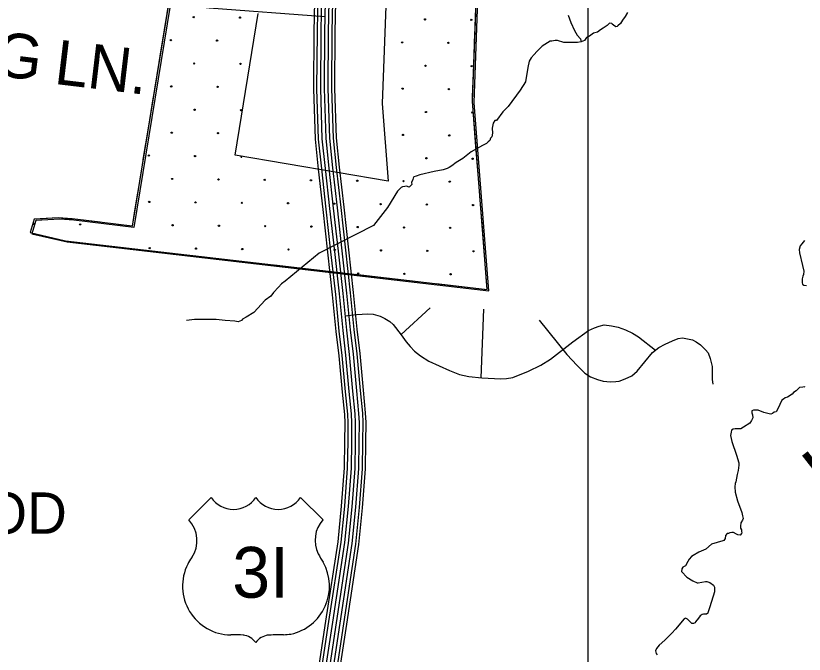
# Model space of a CAD drawing. Extents: x 1551132 to 1791609, y 378168 to 563823.
# Drawn here: x 1655748 to 1662303, y 447075 to 452379 of the extents above; entities that cross this region are included whole.
import ezdxf

# ---------------------------------------------------------------- set-up
doc = ezdxf.new("R2010")
doc.units = 0
for name, color, linetype in [('DESIGN - DRAINAGE - Bridges and Cross Drains Size Text', 7, 'Continuous'), ('DESIGN - EROSION CONTROL - Devices', 7, 'Continuous'), ('DESIGN - ROW - Right-of-Way and Easement Labels', 7, 'Continuous'), ('DESIGN - ROW - Right-of-Way Linework', 7, 'Continuous'), ('DESIGN - SCRATCH - User 1', 7, 'Continuous'), ('DESIGN - TRAFFIC CONTROL PERMANENT - Pavement Marking Text', 7, 'Continuous'), ('DESIGN - TRANSPORTATION - Text', 7, 'Continuous'), ('SURVEY - CENTERLINE - Preliminary Text', 7, 'Continuous'), ('SURVEY - DRAINAGE - Area Shapes', 7, 'Continuous'), ('SURVEY - DRAINAGE - Bridge Deck with Text', 7, 'Continuous'), ('SURVEY - DTM - Breaklines', 7, 'Continuous'), ('SURVEY - VEGETATION - Features with Text', 7, 'Continuous')]:
    doc.layers.add(name, color=color, linetype=linetype)

msp = doc.modelspace()

# ---------------------------------------------------------------- linework, layer by layer
at = {"layer": 'DESIGN - EROSION CONTROL - Devices'}
for centre in [(1657227.378, 452367.517), (1657227.378, 452367.517), (1657611.93, 452363.783), (1657611.93, 452363.783), (1659150.142, 452348.849), (1659150.142, 452348.849), (1659534.695, 452345.116), (1659534.695, 452345.116), (1657036.968, 452177.107), (1657036.968, 452177.107), (1657421.521, 452173.373), (1657421.521, 452173.373), (1658959.733, 452158.439), (1658959.733, 452158.439), (1659344.286, 452154.706), (1659344.286, 452154.706), (1657231.111, 451982.964), (1657231.111, 451982.964), (1657615.664, 451979.23), (1657615.664, 451979.23), (1659153.876, 451964.296), (1659153.876, 451964.296), (1659538.429, 451960.563), (1659538.429, 451960.563), (1657040.701, 451792.554), (1657040.701, 451792.554), (1657425.254, 451788.82), (1657425.254, 451788.82), (1658963.466, 451773.886), (1658963.466, 451773.886), (1659348.019, 451770.153), (1659348.019, 451770.153), (1657234.845, 451598.411), (1657234.845, 451598.411), (1657619.398, 451594.677), (1657619.398, 451594.677), (1659157.609, 451579.743), (1659157.609, 451579.743), (1659542.162, 451576.01), (1659542.162, 451576.01), (1657044.435, 451408.001), (1657044.435, 451408.001), (1657428.988, 451404.268), (1657428.988, 451404.268), (1658967.2, 451389.333), (1658967.2, 451389.333), (1659351.753, 451385.6), (1659351.753, 451385.6), (1656854.025, 451217.591), (1656854.025, 451217.591), (1657238.578, 451213.858), (1657238.578, 451213.858), (1659161.343, 451195.19), (1659161.343, 451195.19), (1659545.896, 451191.457), (1659545.896, 451191.457), (1657048.168, 451023.448), (1657048.168, 451023.448), (1657432.721, 451019.715), (1657432.721, 451019.715), (1657817.274, 451015.981), (1657817.274, 451015.981), (1658201.827, 451012.248), (1658201.827, 451012.248), (1658586.38, 451008.514), (1658586.38, 451008.514), (1658970.933, 451004.78), (1658970.933, 451004.78), (1659355.486, 451001.047), (1659355.486, 451001.047), (1656857.759, 450833.038), (1656857.759, 450833.038), (1657242.312, 450829.305), (1657242.312, 450829.305), (1657626.865, 450825.571), (1657626.865, 450825.571), (1658011.418, 450821.838), (1658011.418, 450821.838), (1658395.97, 450818.104), (1658395.97, 450818.104), (1658780.523, 450814.371), (1658780.523, 450814.371), (1659165.076, 450810.637), (1659165.076, 450810.637), (1659549.629, 450806.904), (1659549.629, 450806.904), (1655898.243, 450650.096), (1655898.243, 450650.096), (1656282.796, 450646.362), (1656282.796, 450646.362), (1657051.902, 450638.895), (1657051.902, 450638.895), (1657436.455, 450635.162), (1657436.455, 450635.162), (1657821.008, 450631.428), (1657821.008, 450631.428), (1658205.561, 450627.695), (1658205.561, 450627.695), (1658590.114, 450623.961), (1658590.114, 450623.961), (1658974.667, 450620.228), (1658974.667, 450620.228), (1659359.22, 450616.494), (1659359.22, 450616.494), (1656861.492, 450448.485), (1656861.492, 450448.485), (1657246.045, 450444.752), (1657246.045, 450444.752), (1657630.598, 450441.018), (1657630.598, 450441.018), (1658015.151, 450437.285), (1658015.151, 450437.285), (1658399.704, 450433.551), (1658399.704, 450433.551), (1658784.257, 450429.818), (1658784.257, 450429.818), (1659168.81, 450426.084), (1659168.81, 450426.084), (1659553.363, 450422.351), (1659553.363, 450422.351), (1658593.847, 450239.408), (1658593.847, 450239.408), (1658978.4, 450235.675), (1658978.4, 450235.675), (1659362.953, 450231.941), (1659362.953, 450231.941)]:
    msp.add_circle(centre, 5.28, dxfattribs=at)
msp.add_arc((1657623.131, 451210.124), 5.28, 137.3155132, 23.4025333, dxfattribs=at)
at = {"layer": 'DESIGN - ROW - Right-of-Way Linework'}
msp.add_lwpolyline([(1660507.165, 445351.032), (1660507.169, 453177.828)], dxfattribs=at)
at = {"layer": 'DESIGN - SCRATCH - User 1'}
for points in [[(1658932.374, 455326.667), (1658793, 451650.413), (1658843.74, 451005.696), (1657571.337, 451221.843), (1657763.533, 452398.34)], [(1657023.359, 452519.268), (1656714.957, 450631.402), (1656216.568, 450691.211), (1656101.28, 450700.328), (1655901.651, 450688.669), (1655866.993, 450579.033), (1656160.895, 450510.673), (1659666.912, 450105.098), (1659544.099, 451665.68), (1659650.773, 454479.437)]]:
    msp.add_lwpolyline(points, dxfattribs=at)
at = {"layer": 'DESIGN - TRAFFIC CONTROL PERMANENT - Pavement Marking Text'}
for points in [[(1657066.491, 452783.316), (1656714.957, 450631.402), (1656216.568, 450691.211), (1656101.28, 450700.328), (1655901.651, 450688.669), (1655866.993, 450579.033), (1656160.895, 450510.673), (1659666.912, 450105.098), (1659544.099, 451665.68), (1659636.857, 454235.206)], [(1657066.491, 452783.316), (1656714.957, 450631.402), (1656216.568, 450691.211), (1656101.28, 450700.328), (1655901.651, 450688.669), (1655866.993, 450579.033), (1656160.895, 450510.673), (1659666.912, 450105.098), (1659544.099, 451665.68), (1659636.857, 454235.206)], [(1657066.491, 452783.316), (1656714.957, 450631.402), (1656216.568, 450691.211), (1656101.28, 450700.328), (1655901.651, 450688.669), (1655866.993, 450579.033), (1656160.895, 450510.673), (1659666.912, 450105.098), (1659544.099, 451665.68), (1659636.857, 454235.206)], [(1657066.491, 452783.316), (1656714.957, 450631.402), (1656216.568, 450691.211), (1656101.28, 450700.328), (1655901.651, 450688.669), (1655866.993, 450579.033), (1656160.895, 450510.673), (1659666.912, 450105.098), (1659544.099, 451665.68), (1659636.857, 454235.206)], [(1657066.491, 452783.316), (1656714.957, 450631.402), (1656216.568, 450691.211), (1656101.28, 450700.328), (1655901.651, 450688.669), (1655866.993, 450579.033), (1656160.895, 450510.673), (1659666.912, 450105.098), (1659544.099, 451665.68), (1659636.857, 454235.206)], [(1657080.183, 452773.058), (1656728.648, 450621.143), (1656230.26, 450680.953), (1656114.971, 450690.07), (1655915.342, 450678.411), (1655880.685, 450568.775), (1656174.586, 450500.415), (1659680.604, 450094.839), (1659557.791, 451655.422), (1659650.548, 454224.947)]]:
    msp.add_lwpolyline(points, dxfattribs=at)
at = {"layer": 'DESIGN - TRANSPORTATION - Text'}
for points in [[(1660833.119, 452405.85), (1660812.845, 452373.991), (1660792.562, 452342.123), (1660776.337, 452316.231), (1660752.155, 452294.422), (1660748.113, 452290.455), (1660736.105, 452288.564), (1660716.23, 452300.772), (1660706.339, 452310.873), (1660702.272, 452315.473), (1660682.406, 452317.106), (1660664.24, 452297.247), (1660630.066, 452275.53), (1660609.95, 452261.696), (1660583.8, 452243.904), (1660551.734, 452234.187), (1660517.543, 452210.47), (1660491.452, 452198.695), (1660477.236, 452174.786), (1660447.153, 452163.052), (1660417.121, 452157.318), (1660387.146, 452157.593), (1660305.207, 452158.36), (1660251.4, 452174.885), (1660233.4, 452173.052), (1660205.384, 452169.302), (1660191.376, 452167.427), (1660167.26, 452153.635), (1660125.061, 452127.984), (1660080.67, 452082.325), (1660056.446, 452056.507), (1660032.205, 452028.69), (1660015.98, 452002.798), (1660003.489, 451948.829), (1659984.414, 451830.818), (1659939.798, 451761.125), (1659840.617, 451625.829), (1659798.243, 451582.161), (1659745.619, 451510.535), (1659729.62, 451508.676), (1659717.42, 451486.759), (1659713.295, 451472.775), (1659709.037, 451444.766), (1659710.654, 451402.69), (1659706.395, 451374.681), (1659694.296, 451362.781), (1659688.112, 451342.805), (1659674.013, 451330.913), (1659661.913, 451319.013), (1659633.805, 451305.246), (1659597.631, 451283.554), (1659533.349, 451248.094), (1659464.901, 451194.643), (1659408.61, 451159.109), (1659372.386, 451131.399), (1659350.287, 451119.591), (1659334.212, 451109.724), (1659300.146, 451100.024), (1659226.056, 451084.681), (1659107.892, 451057.739), (1659077.802, 451045.997), (1659057.785, 451042.18), (1659051.677, 451030.222), (1659047.569, 451018.238), (1659037.352, 450994.296), (1659041.186, 450976.229), (1659037.169, 450974.262), (1659019.02, 450956.403), (1658997.087, 450962.62), (1658983.079, 450960.745), (1658963.079, 450958.928), (1658951.038, 450953.028), (1658920.78, 450923.26), (1658837.565, 450785.823), (1658720.443, 450635.728), (1658268.778, 450407.738), (1657986.16, 450174.224)], [(1660341.273, 452384.383), (1660362.68, 452322.081), (1660392.046, 452255.704), (1660415.679, 452217.428), (1660441.378, 452187.144), (1660447.153, 452163.052)], [(1662305.625, 450510.951), (1662281.368, 450485.184), (1662269.201, 450469.3), (1662260.86, 450437.35), (1662262.543, 450409.29), (1662287.342, 450304.879), (1662298.792, 450256.686), (1662296.501, 450230.677), (1662290.334, 450214.727), (1662286.117, 450194.743), (1662285.934, 450178.726), (1662285.734, 450160.709), (1662287.601, 450148.667), (1662299.492, 450140.525), (1662321.442, 450138.283)], [(1657986.16, 450174.224), (1657956.344, 450153.006), (1657932.111, 450125.181), (1657891.712, 450079.488), (1657867.454, 450049.662), (1657821.18, 450016.045), (1657726.308, 449914.767), (1657663.992, 449875.282), (1657633.843, 449857.532), (1657623.76, 449847.607), (1657595.694, 449837.856), (1657569.753, 449842.106), (1657489.846, 449846.848), (1657413.982, 449855.565), (1657312.067, 449856.515), (1657234.111, 449855.24), (1657166.087, 449847.856)], [(1662310.05, 449294.92), (1662302.042, 449295.378), (1662292.033, 449293.486), (1662264.026, 449289.786), (1662235.776, 449264.069), (1662213.652, 449250.293), (1662203.502, 449236.385), (1662163.27, 449210.792), (1662145.229, 449204.984), (1662129.137, 449195.15), (1662116.096, 449184.667), (1662082.288, 449113.557), (1662068.039, 449089.681), (1662054.014, 449085.831), (1662039.898, 449073.972), (1662025.873, 449070.122), (1662009.923, 449072.297), (1661966.091, 449082.797), (1661918.359, 449101.339), (1661894.393, 449101.606), (1661880.435, 449103.764), (1661868.018, 449096.656), (1661866.21, 449081.889), (1661872.002, 449063.805), (1661875.726, 449039.729), (1661865.493, 449017.812), (1661851.244, 448993.937), (1661796.945, 448960.494), (1661776.837, 448948.702), (1661750.871, 448948.985), (1661728.88, 448947.227), (1661710.88, 448945.419), (1661698.814, 448937.543), (1661696.614, 448919.543), (1661690.331, 448893.576), (1661701.73, 448841.383), (1661740.421, 448728.805), (1661757.704, 448666.536), (1661758.479, 448645.977), (1661752.971, 448600.501), (1661744.629, 448568.55), (1661733.946, 448506.582), (1661729.796, 448492.615), (1661725.513, 448466.623), (1661728.996, 448420.522), (1661748.162, 448348.22), (1661783.062, 448253.709), (1661790.736, 448225.583), (1661794.486, 448203.516), (1661790.336, 448189.541), (1661776.103, 448167.673), (1661773.77, 448137.656), (1661771.62, 448123.664), (1661781.428, 448107.53), (1661781.295, 448095.521), (1661783.22, 448089.488), (1661781.361, 448079.088), (1661768.978, 448065.612), (1661751.004, 448065.812), (1661739.087, 448071.954), (1661715.271, 448086.229), (1661701.138, 448086.504), (1661683.297, 448084.579), (1661673.239, 448078.688), (1661661.239, 448076.813), (1661649.073, 448060.929), (1661644.815, 448036.945), (1661634.648, 448021.036), (1661624.615, 448017.136), (1661532.409, 447988.11), (1661484.027, 447948.592), (1661425.82, 447923.2), (1661379.571, 447895.674), (1661364.138, 447886.466), (1661347.263, 447863.99), (1661335.072, 447846.098), (1661314.681, 447808.272), (1661294.598, 447798.48), (1661286.448, 447784.546), (1661284.406, 447780.571), (1661282.206, 447762.571), (1661284.165, 447758.537), (1661327.605, 447714.003), (1661375.229, 447685.444), (1661412.97, 447667.002), (1661420.986, 447668.918), (1661451.011, 447674.594), (1661481.035, 447680.269), (1661492.993, 447678.135), (1661518.867, 447669.843), (1661548.583, 447647.485), (1661556.392, 447631.376)], [(1661556.392, 447631.376), (1661555.967, 447593.333), (1661518.634, 447469.58), (1661504.184, 447427.679), (1661501.084, 447417.587), (1661489.976, 447407.812), (1661466.01, 447408.078), (1661453.985, 447404.203), (1661437.286, 447393.403), (1661423.695, 447374.494), (1661399.387, 447344.727), (1661397.303, 447336.735), (1661395.279, 447334.76), (1661382.52, 447330.385), (1661369.271, 447331.035), (1661355.454, 447345.21), (1661331.705, 447365.494), (1661315.822, 447373.686), (1661303.789, 447369.811), (1661232.924, 447284.475), (1661202.566, 447248.766), (1661144.001, 447191.331), (1661095.602, 447149.805), (1661075.336, 447123.996), (1661065.128, 447104.087), (1661070.869, 447081.995), (1661078.727, 447069.886)]]:
    msp.add_lwpolyline(points, dxfattribs=at)
at = {"layer": 'SURVEY - CENTERLINE - Preliminary Text'}
for points in [[(1658236.805, 452760.65), (1658226.947, 452243.745), (1658223.447, 451773.049), (1658236.513, 451353.538), (1658263.071, 451103.54), (1658300.62, 450770.731), (1658339.977, 450414.122), (1658379.309, 450062.013), (1658409.092, 449757.071), (1658433.558, 449554.958), (1658461.215, 449251.342), (1658479.64, 449066.937), (1658482.873, 448997.527), (1658481.706, 448840.122), (1658478.114, 448622.917), (1658453.99, 448306.4), (1658424.082, 448009.559), (1658323.442, 447349.658), (1658201.345, 446539.487), (1658085.639, 445767.975), (1657953.608, 444960.254), (1657848.468, 444287.578), (1657751.562, 443633.528), (1657546.149, 442320.477)], [(1658262.513, 452760.191), (1658252.663, 452243.411), (1658249.163, 451773.357), (1658262.187, 451355.305), (1658288.628, 451106.34), (1658326.177, 450773.59), (1658365.535, 450416.964), (1658404.883, 450064.688), (1658434.658, 449759.863), (1658459.132, 449557.666), (1658486.814, 449253.783), (1658505.297, 449068.82), (1658508.597, 448998.035), (1658507.414, 448839.814), (1658503.814, 448621.725), (1658479.606, 448304.133), (1658449.598, 448006.326), (1658348.867, 447345.8), (1658226.777, 446535.662), (1658111.046, 445763.992), (1657978.999, 444956.196), (1657873.893, 444283.711), (1657776.986, 443629.653), (1657571.432, 442315.726)], [(1658293.512, 452759.641), (1658283.654, 452242.995), (1658280.171, 451773.724), (1658293.137, 451357.421), (1658319.444, 451109.715), (1658356.985, 450777.023), (1658396.351, 450420.38), (1658435.716, 450067.921), (1658465.474, 449763.238), (1658489.956, 449560.941), (1658517.672, 449256.733), (1658536.23, 449071.079), (1658539.596, 448998.635), (1658538.413, 448839.447), (1658534.788, 448620.292), (1658510.488, 448301.4), (1658480.364, 448002.434), (1658379.516, 447341.158), (1658257.427, 446531.054), (1658141.671, 445759.192), (1658009.615, 444951.296), (1657904.534, 444279.045), (1657807.627, 443624.986), (1657601.915, 442310.01)], [(1658324.503, 452759.091), (1658314.653, 452242.586), (1658311.17, 451774.091), (1658324.086, 451359.547), (1658350.26, 451113.09), (1658387.793, 450780.465), (1658427.158, 450423.805), (1658466.549, 450071.146), (1658496.289, 449766.605), (1658520.789, 449564.208), (1658548.53, 449259.683), (1658567.154, 449073.345), (1658570.604, 448999.243), (1658569.412, 448839.072), (1658565.771, 448618.858), (1658541.371, 448298.667), (1658511.13, 447998.542), (1658410.165, 447336.508), (1658288.084, 446526.445), (1658172.295, 445754.392), (1658040.223, 444946.404), (1657935.183, 444274.378), (1657838.277, 443620.319), (1657632.397, 442304.285)], [(1658324.503, 452759.091), (1658314.653, 452242.586), (1658311.17, 451774.091), (1658324.086, 451359.547), (1658350.26, 451113.09), (1658387.793, 450780.465), (1658427.158, 450423.805), (1658466.549, 450071.146), (1658496.289, 449766.605), (1658520.789, 449564.208), (1658548.53, 449259.683), (1658567.154, 449073.345), (1658570.604, 448999.243), (1658569.412, 448839.072), (1658565.771, 448618.858), (1658541.371, 448298.667), (1658511.13, 447998.542), (1658410.165, 447336.508), (1658288.084, 446526.445), (1658172.295, 445754.392), (1658040.223, 444946.404), (1657935.183, 444274.378), (1657838.277, 443620.319), (1657632.397, 442304.285)], [(1658355.494, 452758.541), (1658345.653, 452242.178), (1658342.169, 451774.457), (1658355.035, 451361.672), (1658381.076, 451116.465), (1658418.6, 450783.907), (1658457.966, 450427.231), (1658497.381, 450074.371), (1658527.105, 449769.972), (1658551.621, 449567.475), (1658579.387, 449262.634), (1658598.078, 449075.612), (1658601.612, 448999.852), (1658600.412, 448838.697), (1658596.753, 448617.425), (1658572.254, 448295.933), (1658541.896, 447994.65), (1658440.814, 447331.858), (1658318.742, 446521.837), (1658202.919, 445749.592), (1658070.83, 444941.512), (1657965.832, 444269.711), (1657868.926, 443615.652), (1657662.88, 442298.559)], [(1658386.494, 452757.991), (1658376.644, 452241.761), (1658373.177, 451774.824), (1658385.985, 451363.788), (1658411.892, 451119.84), (1658449.408, 450787.34), (1658488.782, 450430.647), (1658528.214, 450077.605), (1658557.921, 449773.347), (1658582.446, 449570.75), (1658610.245, 449265.584), (1658629.011, 449077.87), (1658632.611, 449000.452), (1658631.411, 448838.331), (1658627.727, 448615.992), (1658603.136, 448293.2), (1658572.662, 447990.759), (1658471.464, 447327.216), (1658349.391, 446517.228), (1658233.544, 445744.791), (1658101.446, 444936.612), (1657996.473, 444265.044), (1657899.567, 443610.986), (1657693.363, 442292.843)], [(1658411.201, 452757.55), (1658401.36, 452241.436), (1658397.893, 451775.116), (1658410.659, 451365.488), (1658436.458, 451122.532), (1658473.974, 450790.082), (1658513.339, 450433.372), (1658552.797, 450080.172), (1658582.496, 449776.03), (1658607.028, 449573.358), (1658634.853, 449267.934), (1658653.669, 449079.679), (1658657.335, 449000.935), (1658656.119, 448838.031), (1658652.427, 448614.842), (1658627.752, 448291.025), (1658597.186, 447987.65), (1658495.897, 447323.508), (1658373.832, 446513.553), (1658257.968, 445740.966), (1658125.854, 444932.712), (1658020.914, 444261.328), (1657924, 443607.26), (1657717.662, 442288.276)]]:
    msp.add_lwpolyline(points, dxfattribs=at)
at = {"layer": 'SURVEY - DRAINAGE - Area Shapes'}
for points in [[(1657017.759, 452484.684), (1657356.551, 452445.499), (1658317.153, 452373.815)], [(1658950.829, 449730.071), (1659193.232, 449953.177)], [(1659616.771, 449370.595), (1659638.929, 449942.91)], [(1658484.631, 449885.975), (1658580.963, 449896.95), (1658674.985, 449904.067), (1658718.926, 449899.642), (1658776.733, 449883.067), (1658816.54, 449864.658), (1658856.281, 449840.249), (1658884.014, 449813.948), (1658953.129, 449727.179), (1658992.561, 449670.728), (1659026.152, 449630.352), (1659063.776, 449593.942), (1659111.358, 449553.441), (1659182.907, 449510.699), (1659268.471, 449469.831), (1659354.044, 449430.963), (1659435.692, 449398.138), (1659513.49, 449381.37), (1659621.113, 449370.145), (1659781.184, 449362.787), (1659827.2, 449366.354), (1659879.248, 449373.87), (1660009.704, 449426.689), (1660114.16, 449477.757), (1660194.599, 449527.058), (1660379.929, 449671.479), (1660508.776, 449764.364), (1660558.983, 449787.915), (1660597.107, 449801.574), (1660639.181, 449811.182), (1660701.063, 449802.582), (1660754.936, 449792.049), (1660816.71, 449771.431), (1660874.4, 449742.847), (1660926.082, 449712.313), (1661065.379, 449601.652)], [(1660099.81, 449850.383), (1660328.921, 449565.826), (1660413.969, 449472.89), (1660477.326, 449410.205), (1660525.008, 449379.704), (1660584.757, 449357.104), (1660631.056, 449344.67), (1660692.521, 449338.053), (1660737.428, 449340.653), (1660764.544, 449343.37), (1660814.71, 449362.921), (1660868.934, 449388.438), (1660913.283, 449426.064), (1660978.014, 449503.541), (1661040.763, 449583.052), (1661093.12, 449622.603), (1661147.886, 449651.937), (1661207.626, 449679.579), (1661253.783, 449697.163), (1661291.816, 449702.805), (1661373.614, 449686.004), (1661405.463, 449671.679), (1661441.187, 449645.303), (1661482.753, 449602.852), (1661504.502, 449578.61), (1661522.043, 449532.384), (1661537.385, 449466.149), (1661538.326, 449358.004), (1661541.934, 449317.912)]]:
    msp.add_lwpolyline(points, dxfattribs=at)
at = {"layer": 'SURVEY - DRAINAGE - Bridge Deck with Text'}
for p, q in [((1657372.499, 448378.371), (1657185.676, 448191.581)), ((1658114.831, 448378.388), (1658302.988, 448190.291))]:
    msp.add_line(p, q, dxfattribs=at)
for centre, radius, start, end in [((1657558.069, 448499.34), 221.533, 213.1005722, 326.9020806), ((1657929.238, 448499.357), 221.538, 213.1024, 326.90025), ((1656999.87, 448019.257), 254.225, 326.2853083, 43.0078722), ((1658490.107, 448021.368), 254.225, 137.8565444, 206.0848667), ((1659704.916, 448715.936), 1653.134, 209.1942056, 212.0402528), ((1657387.695, 447729.079), 230.917, 139.7935667, 155.7263111), ((1657948.82, 447639.954), 406.76, 282.3416889, 29.2852944), ((1657540.768, 447641.619), 406.76, 153.3588556, 269.2135111), ((1657574.97, 446598.781), 637.359, 83.9213083, 93.5789111), ((1657619.37, 447082.66), 152.535, 35.6333944, 83.2370833), ((1657866.523, 447082.666), 152.535, 97.7813972, 144.1931139), ((1658009.493, 444412.029), 2825.781, 90.73115, 93.4931083), ((1657956.314, 447840.3), 602.963, 271.62705, 277.5714278)]:
    msp.add_arc(centre, radius, start, end, dxfattribs=at)
at = {"layer": 'SURVEY - VEGETATION - Features with Text'}
for points in [[(1656999.743, 452374.722), (1656957.177, 452114.165)], [(1659555.082, 451969.921), (1659564.607, 452233.762)], [(1656957.177, 452114.165), (1656914.619, 451853.617)], [(1659545.558, 451706.09), (1659555.082, 451969.921)], [(1656890.437, 451705.571), (1656847.871, 451445.023)], [(1659573.407, 451293.254), (1659552.699, 451556.452)], [(1656847.871, 451445.023), (1656805.305, 451184.466)], [(1659594.123, 451030.064), (1659573.407, 451293.254)], [(1656781.122, 451036.429), (1656738.556, 450775.872)], [(1659626.605, 450617.328), (1659605.889, 450880.518)], [(1656738.556, 450775.872), (1656714.957, 450631.402), (1656598.184, 450645.419)], [(1656187.019, 450693.545), (1656101.28, 450700.328), (1655923.6, 450689.953)], [(1656449.255, 450663.286), (1656216.568, 450691.211), (1656187.019, 450693.545)], [(1659647.313, 450354.138), (1659626.605, 450617.328)], [(1655879.685, 450576.083), (1656136.82, 450516.273)], [(1656136.82, 450516.273), (1656160.895, 450510.673), (1656398.581, 450483.181)], [(1656547.586, 450465.939), (1656809.829, 450435.605)], [(1656809.829, 450435.605), (1657072.082, 450405.271)], [(1657221.078, 450388.029), (1657483.322, 450357.695)], [(1657483.322, 450357.695), (1657745.574, 450327.361)], [(1657894.571, 450310.119), (1658156.823, 450279.785)], [(1658156.823, 450279.785), (1658419.067, 450249.451)], [(1658568.063, 450232.209), (1658830.315, 450201.875)], [(1658830.315, 450201.875), (1659092.559, 450171.541)], [(1659503.808, 450123.965), (1659666.912, 450105.098), (1659659.079, 450204.592)], [(1659241.564, 450154.299), (1659503.808, 450123.965)]]:
    msp.add_lwpolyline(points, dxfattribs=at)

# ---------------------------------------------------------------- texts
at = {"layer": 'DESIGN - DRAINAGE - Bridges and Cross Drains Size Text'}
msp.add_text('Lytle', height=474.9981, rotation=38.1020583, dxfattribs=at).set_placement((1662536.667, 448318.446))
at = {"layer": 'DESIGN - ROW - Right-of-Way and Easement Labels'}
for s, rotation, p in [('SHEEGOG', 352.8468278, (1653461.524, 452148.783)), ('LN.', 353.1739861, (1656059.213, 451814.542))]:
    msp.add_text(s, height=369.9915, rotation=rotation, dxfattribs=at).set_placement(p)
at = {"layer": 'SURVEY - DRAINAGE - Bridge Deck with Text'}
msp.add_text('3I', height=422.4044, rotation=0.001325, dxfattribs=at).set_placement((1657547.686, 447544.566))
at = {"layer": 'SURVEY - DTM - Breaklines'}
msp.add_text('NOD', height=342.992, rotation=0.0000306, dxfattribs=at).set_placement((1655153.326, 448076.134))

doc.saveas('drawing.dxf')
